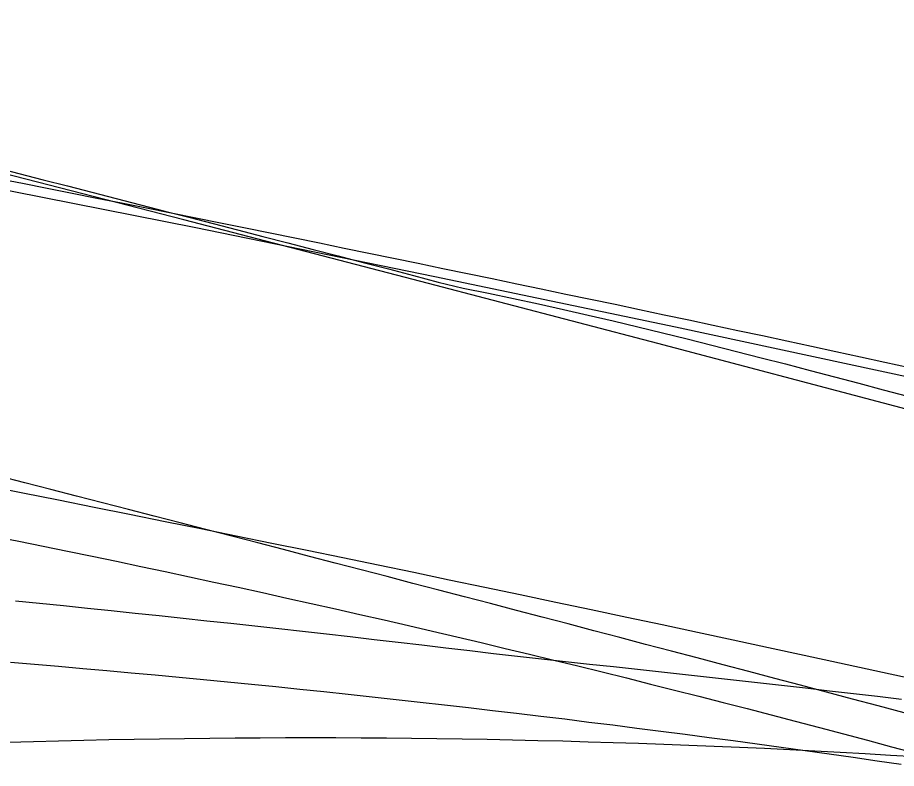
# Model space of a CAD drawing. Extents: x -14 to 1565148, y -25 to 642856.
# Drawn here: x 1565014.73 to 1565026.7, y 636524.76 to 636534.97 of the extents above; entities that cross this region are included whole.
import ezdxf

# ---------------------------------------------------------------- set-up
doc = ezdxf.new("R2010")
doc.units = 0
for name, color, linetype in [('DR_P_Headwall', 7, 'Continuous'), ('GE_P_Alignment_100_Stations', 7, 'Continuous'), ('PM_P_Edge_Line', 7, 'Continuous'), ('TR_Turning_Path27', 7, 'Continuous'), ('TR_Turning_Path29', 7, 'Continuous')]:
    doc.layers.add(name, color=color, linetype=linetype)

msp = doc.modelspace()

# ---------------------------------------------------------------- linework, layer by layer
at = {"layer": 'DR_P_Headwall'}
msp.add_lwpolyline([(1565014.637, 636526.204), (1565014.965, 636526.177), (1565015.294, 636526.149), (1565015.622, 636526.12), (1565015.951, 636526.091), (1565016.279, 636526.061), (1565016.608, 636526.031), (1565016.936, 636526), (1565017.264, 636525.969), (1565017.593, 636525.937), (1565017.921, 636525.904), (1565018.249, 636525.871), (1565018.577, 636525.838), (1565018.905, 636525.803), (1565019.233, 636525.769), (1565019.561, 636525.733), (1565019.889, 636525.697), (1565020.217, 636525.661), (1565020.545, 636525.624), (1565020.873, 636525.587), (1565021.2, 636525.548), (1565021.528, 636525.51), (1565021.856, 636525.471), (1565022.183, 636525.431), (1565022.511, 636525.39), (1565022.838, 636525.35), (1565023.165, 636525.308), (1565023.493, 636525.266), (1565023.82, 636525.224), (1565024.147, 636525.18), (1565024.474, 636525.137), (1565024.801, 636525.093), (1565025.128, 636525.048), (1565025.455, 636525.002), (1565025.782, 636524.956), (1565026.108, 636524.91), (1565026.435, 636524.863), (1565026.762, 636524.815)], dxfattribs=at)
at = {"layer": 'GE_P_Alignment_100_Stations'}
for points in [[(1565034.179, 636528.414), (1565033.51, 636528.592), (1565030.23, 636529.336), (1565026.962, 636530.056), (1565023.691, 636530.759), (1565020.416, 636531.446), (1565017.137, 636532.115), (1565013.855, 636532.767), (1565010.569, 636533.401), (1565007.281, 636534.019), (1565003.989, 636534.62), (1565002.012, 636534.972)], [(1565055.623, 636521.727), (1565052.405, 636522.645), (1565049.196, 636523.548), (1565045.984, 636524.445), (1565042.771, 636525.336), (1565039.555, 636526.219), (1565036.338, 636527.097), (1565033.119, 636527.967), (1565029.898, 636528.831), (1565026.676, 636529.688), (1565023.452, 636530.538), (1565020.225, 636531.382), (1565016.998, 636532.219), (1565013.768, 636533.049), (1565010.537, 636533.872), (1565010.214, 636533.954)], [(1565014.423, 636532.936), (1565014.754, 636532.852), (1565015.085, 636532.767), (1565015.415, 636532.682), (1565015.746, 636532.597), (1565016.077, 636532.512), (1565016.407, 636532.426), (1565016.738, 636532.341), (1565017.068, 636532.256), (1565017.398, 636532.171), (1565017.728, 636532.085), (1565018.072, 636531.996), (1565018.415, 636531.907), (1565018.758, 636531.818), (1565019.1, 636531.73), (1565019.441, 636531.641), (1565019.782, 636531.553), (1565020.122, 636531.464), (1565020.462, 636531.375), (1565020.802, 636531.291), (1565021.143, 636531.222), (1565021.484, 636531.15), (1565021.825, 636531.077), (1565022.164, 636531.001), (1565022.503, 636530.924), (1565022.841, 636530.845), (1565023.178, 636530.765), (1565023.515, 636530.683), (1565023.851, 636530.6), (1565024.186, 636530.516), (1565024.521, 636530.431), (1565024.855, 636530.346), (1565025.189, 636530.26), (1565025.522, 636530.173), (1565025.854, 636530.085), (1565026.186, 636529.998), (1565026.518, 636529.91), (1565026.85, 636529.822)], [(1565014.462, 636532.785), (1565014.8, 636532.718), (1565015.138, 636532.651), (1565015.476, 636532.584), (1565015.814, 636532.517), (1565016.151, 636532.45), (1565016.488, 636532.382), (1565016.825, 636532.315), (1565017.162, 636532.247), (1565017.499, 636532.179), (1565017.836, 636532.111), (1565018.172, 636532.043), (1565018.509, 636531.975), (1565018.845, 636531.906), (1565019.181, 636531.837), (1565019.517, 636531.769), (1565019.852, 636531.7), (1565020.188, 636531.63), (1565020.523, 636531.561), (1565020.859, 636531.492), (1565021.194, 636531.422), (1565021.529, 636531.352), (1565021.864, 636531.282), (1565022.199, 636531.212), (1565022.533, 636531.142), (1565022.868, 636531.072), (1565023.202, 636531.001), (1565023.537, 636530.93), (1565023.871, 636530.859), (1565024.205, 636530.788), (1565024.539, 636530.717), (1565024.873, 636530.646), (1565025.207, 636530.574), (1565025.54, 636530.502), (1565025.874, 636530.431), (1565026.207, 636530.359), (1565026.54, 636530.286), (1565026.874, 636530.214)]]:
    msp.add_lwpolyline(points, dxfattribs=at)
for centre, radius, start, end in [((1564890.243, 635901.897), 638.867, 77.162952, 79.996137), ((1564614.651, 634973.928), 1605.395, 74.111231, 75.773222)]:
    msp.add_arc(centre, radius, start, end, dxfattribs=at)
at = {"layer": 'PM_P_Edge_Line'}
msp.add_lwpolyline([(1565014.708, 636527.038), (1565015.034, 636527.006), (1565015.36, 636526.973), (1565015.685, 636526.94), (1565016.011, 636526.906), (1565016.337, 636526.872), (1565016.662, 636526.838), (1565016.988, 636526.803), (1565017.313, 636526.768), (1565017.638, 636526.733), (1565017.964, 636526.697), (1565018.289, 636526.661), (1565018.614, 636526.625), (1565018.939, 636526.588), (1565019.264, 636526.551), (1565019.589, 636526.514), (1565019.914, 636526.476), (1565020.239, 636526.438), (1565020.564, 636526.4), (1565020.889, 636526.361), (1565021.214, 636526.323), (1565021.539, 636526.285), (1565021.866, 636526.249), (1565022.192, 636526.214), (1565022.519, 636526.179), (1565022.846, 636526.144), (1565023.173, 636526.108), (1565023.499, 636526.073), (1565023.826, 636526.036), (1565024.153, 636526), (1565024.479, 636525.964), (1565024.806, 636525.927), (1565025.132, 636525.89), (1565025.459, 636525.853), (1565025.786, 636525.815), (1565026.112, 636525.778), (1565026.439, 636525.74), (1565026.765, 636525.702)], dxfattribs=at)
at = {"layer": 'TR_Turning_Path27'}
msp.add_lwpolyline([(1565014.418, 636527.915), (1565014.751, 636527.848), (1565015.083, 636527.781), (1565015.415, 636527.713), (1565015.748, 636527.645), (1565016.08, 636527.576), (1565016.411, 636527.506), (1565016.743, 636527.436), (1565017.075, 636527.365), (1565017.406, 636527.294), (1565017.738, 636527.222), (1565018.069, 636527.15), (1565018.4, 636527.076), (1565018.731, 636527.003), (1565019.062, 636526.928), (1565019.393, 636526.853), (1565019.723, 636526.778), (1565020.054, 636526.702), (1565020.384, 636526.625), (1565020.714, 636526.548), (1565021.044, 636526.47), (1565021.374, 636526.391), (1565021.704, 636526.312), (1565022.034, 636526.232), (1565022.363, 636526.152), (1565022.692, 636526.071), (1565023.022, 636525.989), (1565023.351, 636525.907), (1565023.679, 636525.825), (1565024.008, 636525.741), (1565024.337, 636525.657), (1565024.665, 636525.573), (1565024.993, 636525.488), (1565025.321, 636525.402), (1565025.649, 636525.316), (1565025.977, 636525.229), (1565026.305, 636525.141), (1565026.632, 636525.053), (1565026.96, 636524.964)], dxfattribs=at)
msp.add_arc((1564977.942, 636344.712), 182.816, 70.31624, 80.19793, dxfattribs=at)
at = {"layer": 'TR_Turning_Path29'}
msp.add_lwpolyline([(1565026.959, 636524.916), (1565026.616, 636524.936), (1565026.274, 636524.956), (1565025.931, 636524.976), (1565025.588, 636524.994), (1565025.245, 636525.011), (1565024.902, 636525.028), (1565024.56, 636525.043), (1565024.217, 636525.058), (1565023.874, 636525.072), (1565023.531, 636525.085), (1565023.187, 636525.097), (1565022.844, 636525.108), (1565022.501, 636525.118), (1565022.158, 636525.128), (1565021.815, 636525.136), (1565021.472, 636525.144), (1565021.128, 636525.151), (1565020.785, 636525.157), (1565020.442, 636525.162), (1565020.099, 636525.166), (1565019.755, 636525.169), (1565019.412, 636525.171), (1565019.069, 636525.173), (1565018.726, 636525.173), (1565018.382, 636525.173), (1565018.039, 636525.172), (1565017.696, 636525.17), (1565017.352, 636525.167), (1565017.009, 636525.163), (1565016.666, 636525.158), (1565016.323, 636525.153), (1565015.979, 636525.146), (1565015.636, 636525.139), (1565015.293, 636525.131), (1565014.95, 636525.121), (1565014.607, 636525.111)], dxfattribs=at)

doc.saveas('drawing.dxf')
